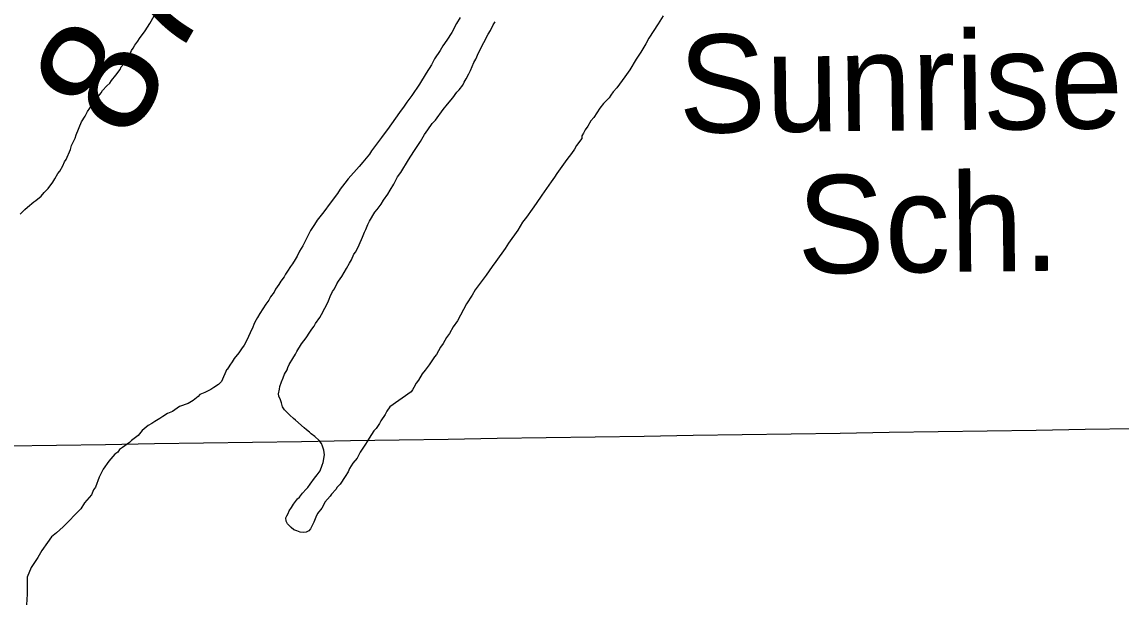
# Model space of a CAD drawing. Extents: x 3823584 to 3861785, y 301729 to 327625.
# Drawn here: x 3841424 to 3842355, y 319352 to 319843 of the extents above; entities that cross this region are included whole.
import ezdxf

# ---------------------------------------------------------------- set-up
doc = ezdxf.new("R2010")
doc.units = 0
for name, color, linetype in [('V-BLDG-IDEN', 7, 'Continuous'), ('V-GRID-MAJR', 7, 'Continuous'), ('V-ROAD-CNTR', 7, 'Continuous'), ('V-SITE-VEGE', 7, 'Continuous'), ('V-SURV-IDEN', 7, 'Continuous')]:
    doc.layers.add(name, color=color, linetype=linetype)

msp = doc.modelspace()

# ---------------------------------------------------------------- linework, layer by layer
at = {"layer": 'V-GRID-MAJR'}
msp.add_spline([(3827642.978, 319275.864), (3832951.406, 319355.783), (3838259.823, 319436.473), (3843568.228, 319517.936), (3848876.6210000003, 319600.17), (3854185.002, 319683.177), (3859493.3710000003, 319766.956), (3859493.372, 319766.956)], degree=3, dxfattribs=at)
at = {"layer": 'V-ROAD-CNTR'}
msp.add_spline([(3840952.9270546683, 319366.601241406), (3841078.607803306, 319288.098398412), (3841214.8715307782, 319204.9595646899), (3841372.5552154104, 319126.0757224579), (3841522.38991574, 319055.3248639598)], degree=3, dxfattribs=at)
at = {"layer": 'V-SITE-VEGE'}
for points in [[(3841481.2770000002, 319770.576), (3841488.699, 319780.56), (3841491.075, 319783.583), (3841492.2600000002, 319785.395), (3841495.832, 319789.333), (3841498.214, 319791.76), (3841499.697, 319793.876), (3841503.563, 319798.418), (3841507.125, 319803.25800000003), (3841508.007, 319805.367), (3841510.383, 319808.39400000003), (3841511.87, 319810.512), (3841515.419, 319816.553), (3841516.597, 319819.26900000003), (3841518.08, 319821.384), (3841519.56, 319823.801), (3841521.936, 319827.127), (3841523.417, 319829.54600000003), (3841528.168, 319835.897), (3841532.3170000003, 319842.245), (3841535.866, 319848.586)], [(3841794.887, 319847.3), (3841791.93, 319842.166), (3841787.791, 319834.617), (3841783.644, 319827.969), (3841780.381, 319823.131), (3841778.014, 319819.203), (3841773.2660000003, 319812.25), (3841770.608, 319807.118), (3841766.164, 319800.167), (3841760.538, 319790.804), (3841754.015, 319781.129), (3841749.858, 319775.683), (3841747.486, 319772.056), (3841743.626, 319766.914), (3841733.539, 319752.402), (3841731.4590000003, 319749.979), (3841728.491, 319745.746), (3841724.9250000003, 319741.205), (3841722.554, 319737.578), (3841719.879, 319734.25), (3841718.102, 319731.531), (3841712.451, 319724.868), (3841709.4820000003, 319720.936), (3841700.259, 319710.637), (3841697.288, 319707.006), (3841693.427, 319701.863), (3841691.056, 319698.234), (3841684.8200000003, 319690.067), (3841679.474, 319682.805), (3841673.832, 319675.544), (3841671.761, 319671.919), (3841668.2, 319666.781), (3841661.708, 319653.803), (3841659.043, 319649.271), (3841656.977, 319645.04600000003), (3841655.199, 319642.326), (3841653.127, 319638.703), (3841651.347, 319636.282), (3841648.6780000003, 319632.348), (3841647.198, 319629.935), (3841646.0160000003, 319627.521), (3841643.044, 319623.88800000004), (3841641.566, 319621.17), (3841638.596, 319617.238), (3841637.419, 319614.522), (3841634.451, 319610.59), (3841632.968, 319607.87200000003), (3841630.298, 319604.542), (3841625.2600000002, 319596.686), (3841623.488, 319593.063), (3841621.1210000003, 319589.137), (3841620.238, 319587.327), (3841619.355, 319584.914), (3841617.295, 319580.087), (3841614.344, 319574.052), (3841611.978, 319569.825), (3841609.906, 319566.501), (3841607.5300000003, 319563.175), (3841603.668, 319558.331), (3841601.89, 319555.61100000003), (3841599.811, 319552.88800000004), (3841597.739, 319549.265)], [(3841966.7490000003, 319848.539), (3841962.602, 319841.889), (3841954.598, 319829.8), (3841952.237, 319824.971), (3841948.094, 319818.02400000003), (3841943.941, 319811.976), (3841938.614, 319802.914), (3841934.46, 319796.868), (3841927.63, 319787.791), (3841924.659, 319784.158), (3841922.58, 319781.436), (3841921.097, 319779.321), (3841916.332, 319774.471), (3841913.364, 319770.537), (3841908.025, 319762.677), (3841905.647, 319759.65), (3841902.985, 319755.119), (3841900.906, 319752.097), (3841899.429, 319749.379), (3841897.949, 319746.962), (3841897.967, 319744.859), (3841893.515, 319738.80700000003), (3841891.739, 319735.788), (3841889.366, 319732.161), (3841885.2060000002, 319727.017), (3841876.899, 319715.222), (3841874.827, 319711.898), (3841872.156, 319707.968), (3841864.144, 319696.78), (3841859.399, 319689.825)], [(3841644.6010000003, 319517.533), (3841643.667, 319520.828), (3841642.741, 319523.525), (3841641.512, 319526.52), (3841641.193, 319528.621), (3841642.059, 319532.53500000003), (3841642.342, 319534.64), (3841643.808, 319538.56), (3841644.978, 319542.175), (3841646.153, 319545.189), (3841648.525, 319548.816), (3841649.106, 319550.926), (3841650.286, 319553.34), (3841653.245, 319558.47500000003), (3841655.617, 319562.102), (3841656.795, 319564.516), (3841660.647, 319570.86100000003), (3841664.505, 319576.003), (3841667.768, 319580.841), (3841669.2490000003, 319583.257), (3841671.327, 319585.977), (3841672.5130000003, 319588.097), (3841676.0700000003, 319593.233), (3841677.5530000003, 319595.652), (3841680.508, 319601.085), (3841682.8680000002, 319605.914), (3841684.045, 319608.63), (3841684.926, 319611.041), (3841686.99, 319615.268), (3841688.475, 319617.38300000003), (3841690.54, 319621.608), (3841692.02, 319624.027), (3841694.691, 319627.955), (3841698.836, 319634.603), (3841701.197, 319639.13300000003), (3841702.975, 319642.152), (3841705.039, 319646.678), (3841706.522, 319648.793), (3841709.473, 319654.831), (3841712.42, 319661.167), (3841713.887, 319665.386), (3841715.0640000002, 319667.801), (3841716.832, 319672.02400000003), (3841718.308, 319674.742), (3841722.748, 319682.293), (3841724.829, 319684.713), (3841728.096, 319689.252), (3841730.168, 319692.576), (3841733.728, 319697.718), (3841735.802, 319701.04), (3841738.762, 319706.174), (3841742.012, 319712.212), (3841744.685, 319715.843), (3841751.197, 319726.718), (3841755.6410000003, 319733.669), (3841761.275, 319742.131), (3841764.827, 319748.17100000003), (3841767.495, 319752.105), (3841771.3540000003, 319757.54600000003), (3841774.032, 319760.27400000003), (3841780.561, 319769.349), (3841784.127, 319773.887), (3841788.887, 319779.337), (3841792.153, 319783.873), (3841794.236, 319785.995), (3841797.2060000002, 319789.929), (3841798.383, 319792.344), (3841800.161, 319795.365), (3841802.227, 319799.59), (3841803.7060000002, 319802.30700000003), (3841806.647, 319809.244), (3841808.125, 319811.962), (3841810.481, 319817.391), (3841814.9080000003, 319826.14400000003), (3841818.751, 319833.091), (3841820.528, 319836.112), (3841822.89, 319840.941), (3841824.667, 319843.661)], [(3841422.284, 319680.806), (3841424.967, 319683.233), (3841426.4560000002, 319684.748), (3841428.543, 319686.571), (3841430.333, 319688.088), (3841432.4220000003, 319689.61), (3841433.911, 319691.128), (3841435.703, 319692.342), (3841440.1780000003, 319695.99), (3841442.8540000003, 319699.016), (3841446.129, 319702.353), (3841449.988, 319707.794), (3841451.765, 319710.516), (3841454.43, 319715.04600000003), (3841455.912, 319717.164), (3841458.577, 319721.694), (3841460.049, 319725.012), (3841461.231, 319727.125), (3841465.063, 319735.57300000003), (3841465.935, 319738.887), (3841468.887, 319744.92), (3841469.759, 319747.933), (3841474.471, 319758.79600000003), (3841477.433, 319763.629), (3841479.4990000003, 319767.555), (3841481.2770000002, 319770.576)], [(3841859.399, 319689.825), (3841855.836, 319684.988), (3841851.09, 319678.033), (3841847.824, 319673.797), (3841843.677, 319667.152), (3841835.9620000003, 319656.262), (3841832.9960000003, 319651.73), (3841825.286, 319640.542), (3841822.017, 319636.30700000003), (3841816.975, 319629.051), (3841807.771, 319616.648), (3841805.1070000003, 319612.118), (3841800.364, 319604.864), (3841792.682, 319590.37200000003), (3841789.122, 319585.232), (3841785.8680000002, 319579.493), (3841783.494, 319576.169), (3841780.535, 319571.033), (3841778.458, 319568.01), (3841774.907, 319561.968), (3841773.123, 319559.849), (3841768.677, 319553.199), (3841765.41, 319548.663), (3841762.738, 319545.335), (3841759.778, 319540.19800000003), (3841757.7, 319537.474), (3841755.627, 319533.853), (3841754.742, 319532.041), (3841753.557, 319530.226), (3841735.342, 319517.445), (3841732.97, 319513.818), (3841731.4930000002, 319511.10000000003), (3841727.936, 319505.659), (3841726.752, 319503.545), (3841725.5670000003, 319501.731), (3841723.787, 319499.31200000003), (3841722.003, 319497.192), (3841719.9280000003, 319494.169), (3841717.852, 319490.84500000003), (3841716.373, 319488.128), (3841714.89, 319486.01), (3841710.446, 319479.059), (3841707.788, 319473.929), (3841704.22, 319469.69), (3841701.257, 319465.155), (3841700.077, 319462.442), (3841697.7120000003, 319458.514), (3841693.259, 319452.165), (3841690.88, 319449.439), (3841689.694, 319447.624), (3841686.1240000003, 319443.686), (3841684.938, 319441.874), (3841680.478, 319436.72500000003), (3841679.001, 319433.706), (3841677.8170000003, 319431.593), (3841674.254, 319427.054), (3841672.7770000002, 319424.036), (3841671.014, 319419.813), (3841668.36, 319414.08), (3841666.8710000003, 319412.565), (3841664.4790000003, 319411.342), (3841662.076, 319411.023), (3841659.3710000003, 319411.295), (3841656.6550000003, 319412.473), (3841654.245, 319413.353), (3841651.822, 319415.436), (3841648.789, 319418.414), (3841647.566, 319420.806), (3841647.2430000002, 319423.507), (3841648.128, 319425.318), (3841649.313, 319427.13), (3841650.194, 319429.543), (3841652.273, 319432.267), (3841653.7490000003, 319434.982), (3841655.531, 319437.403), (3841657.315, 319439.523), (3841658.804, 319441.038), (3841661.4760000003, 319444.366), (3841664.452, 319447.69800000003), (3841665.941, 319449.216), (3841668.022, 319451.938), (3841671.5810000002, 319457.078), (3841673.961, 319459.804), (3841676.333, 319463.431), (3841678.092, 319468.254), (3841678.975, 319470.365), (3841680.117, 319476.987), (3841679.48, 319480.886), (3841678.551, 319484.183), (3841677.627, 319486.579), (3841675.501, 319488.963), (3841671.864, 319492.537), (3841668.841, 319494.614), (3841667.325, 319496.103), (3841664.903, 319498.183), (3841662.785, 319499.666), (3841655.517, 319506.212), (3841653.9990000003, 319507.701), (3841650.671, 319510.375), (3841646.125, 319514.842), (3841644.6010000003, 319517.533)], [(3841597.739, 319549.265), (3841597.397, 319549.41000000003), (3841592.952, 319539.039), (3841590.47, 319536.516), (3841586.319, 319533.974), (3841583.8310000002, 319532.283), (3841578.844, 319529.735), (3841574.686, 319528.029), (3841573.034, 319526.343), (3841568.89, 319522.966), (3841564.739, 319520.429), (3841557.252, 319517.857), (3841551.448, 319513.632), (3841547.288, 319511.926), (3841543.139, 319509.384), (3841540.651, 319507.692), (3841536.501, 319505.151), (3841534.011, 319503.45900000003), (3841530.687, 319501.761), (3841525.717, 319497.542), (3841522.415, 319493.34), (3841516.611, 319489.115), (3841514.9560000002, 319487.431), (3841509.1520000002, 319483.206), (3841506.664, 319481.515), (3841505.017, 319478.996), (3841502.529, 319477.304), (3841497.573, 319471.416), (3841492.627, 319464.697), (3841489.346, 319457.987), (3841486.0840000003, 319449.613), (3841484.437, 319447.094), (3841482.805, 319442.908), (3841477.023, 319436.178), (3841473.73, 319431.142), (3841458.841, 319415.985), (3841453.045, 319410.924), (3841448.9020000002, 319407.549), (3841445.609, 319402.511), (3841440.661, 319395.792), (3841437.3740000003, 319389.918), (3841431.609, 319381.521), (3841428.344, 319373.147), (3841428.471, 319358.958), (3841427.72, 319349.771)]]:
    msp.add_lwpolyline(points, dxfattribs=at)

# ---------------------------------------------------------------- texts
at = {"layer": 'V-BLDG-IDEN'}
for s, p in [('Sunrise', (3841980.2490324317, 319749.4557868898)), ('Sch.', (3842080.766115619, 319630.436882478))]:
    msp.add_text(s, height=82.99983200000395, rotation=0.6162221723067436, dxfattribs=at).set_placement(p)
at = {"layer": 'V-SURV-IDEN'}
msp.add_text('871+32.7', height=99.99999999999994, rotation=60.21259068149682, dxfattribs=at).set_placement((3841514.3610090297, 319740.4975286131))

doc.saveas('drawing.dxf')
